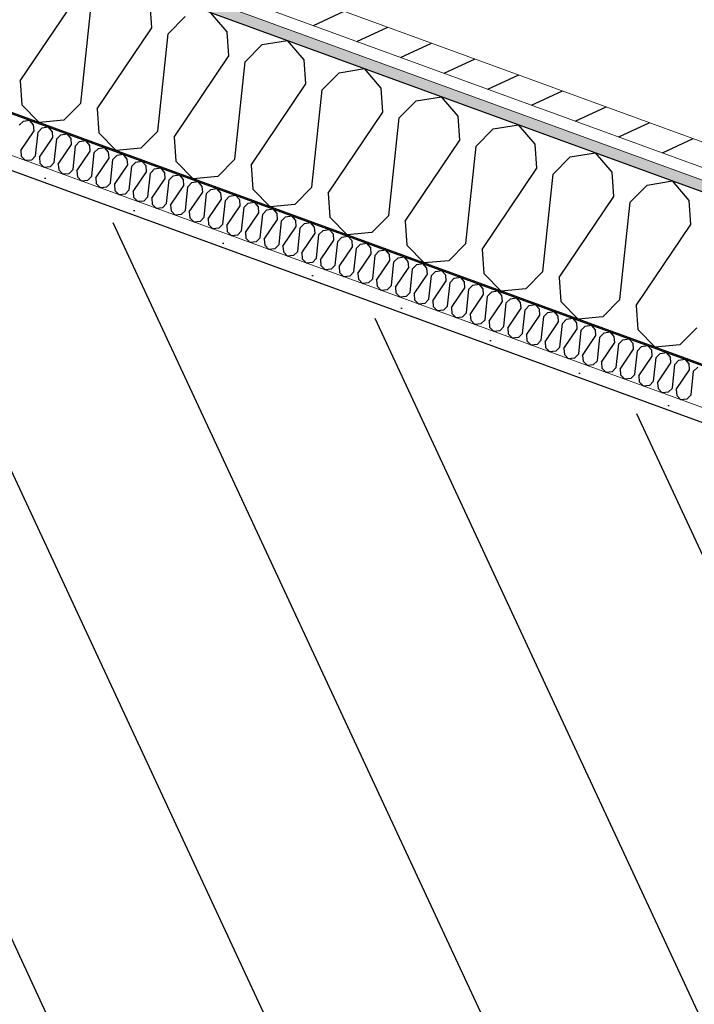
# Model space of a CAD drawing. Header units: millimetres. Extents: x 112481703 to 112588235, y 1264638581 to 1264713486.
# Tile 455 of 487: x 112583429 to 112584045, y 1264691367 to 1264692266. Entities that reach past the tile are written whole.
import ezdxf
from ezdxf.enums import TextEntityAlignment as Align

# ---------------------------------------------------------------- set-up
doc = ezdxf.new("R2010")
doc.units = ezdxf.units.MM
doc.header["$LTSCALE"] = 0.5
doc.header["$MEASUREMENT"] = 0
doc.linetypes.add('PLINE', pattern=[0])
doc.layers.add('235- Utvendig kledning og overflate', color=7, linetype='Continuous', lineweight=0)
doc.layers.add('236- Innvendig kledning og overflate', color=7, linetype='Continuous', lineweight=0)
for name, color, linetype in [('862- M___Nettoareal', 7, 'Continuous'), ('862- M___Nettoareal (1-100)', 7, 'Continuous'), ('862- M___Nettoareal(Polylinje)', 7, 'Continuous'), ('LA_farge_dekke_asfalt2', 7, 'Continuous'), ('Yttervegger.A225', 7, 'Continuous'), ('Yttervegger.A225 (Skravur)', 7, 'Continuous')]:
    doc.layers.add(name, color=color, linetype=linetype)
doc.styles.add('GENERATED_STYLE_1', font='arial.ttf')
pattern_1 = [(249.956, (112557650, 1264717795), (-81.357, 29.68231), [0, -50]), (249.956, (112557682.11, 1264717756.67), (-81.357, 29.68231), [0, -50])]

# ---------------------------------------------------------------- blocks, each defined once
blk = doc.blocks.new('Teknisk rom_20_17', base_point=(112585163.88, 1264690336.62))
at = {"layer": '862- M___Nettoareal(Polylinje)', "linetype": 'PLINE', "flags": 128}
blk.add_lwpolyline([(112587298.86, 1264690713.79), (112583189.99, 1264692212.87), (112582397.97, 1264690041.99), (112586506.83, 1264688542.91)], close=True, dxfattribs=at)
blk = doc.blocks.new('*X278', base_point=(112557650, 1264717795))
at = {"layer": 'Yttervegger.A225 (Skravur)', "linetype": 'PLINE'}
for p, q in [((112583428.75, 1264692169.77), (112583432.51, 1264692173.59)), ((112583432.51, 1264692173.59), (112583438.13, 1264692174.5)), ((112583441.85, 1264692170.18), (112583438.13, 1264692174.5)), ((112583442.27, 1264692164.84), (112583441.85, 1264692170.18)), ((112583445.86, 1264692163.53), (112583449.62, 1264692167.35)), ((112583449.62, 1264692167.35), (112583455.24, 1264692168.25)), ((112583458.96, 1264692163.94), (112583455.24, 1264692168.25)), ((112583430.07, 1264692146.81), (112583442.27, 1264692164.84)), ((112583443.58, 1264692141.88), (112583445.86, 1264692163.53)), ((112583447.18, 1264692140.57), (112583459.37, 1264692158.6)), ((112583459.37, 1264692158.6), (112583458.96, 1264692163.94)), ((112583462.97, 1264692157.29), (112583466.73, 1264692161.11)), ((112583466.73, 1264692161.11), (112583472.35, 1264692162.01)), ((112583476.07, 1264692157.7), (112583472.35, 1264692162.01)), ((112583460.69, 1264692135.64), (112583462.97, 1264692157.29)), ((112583464.29, 1264692134.33), (112583476.48, 1264692152.36)), ((112583476.48, 1264692152.36), (112583476.07, 1264692157.7)), ((112583477.8, 1264692129.4), (112583480.08, 1264692151.05)), ((112583480.08, 1264692151.05), (112583483.83, 1264692154.87)), ((112583483.83, 1264692154.87), (112583489.46, 1264692155.77)), ((112583493.18, 1264692151.46), (112583489.46, 1264692155.77)), ((112583493.59, 1264692146.12), (112583493.18, 1264692151.46)), ((112583500.94, 1264692148.63), (112583506.56, 1264692149.53)), ((112583510.29, 1264692145.22), (112583506.56, 1264692149.53)), ((112583430.07, 1264692146.81), (112583430.48, 1264692141.47)), ((112583430.48, 1264692141.47), (112583434.35, 1264692137.56)), ((112583443.58, 1264692141.88), (112583439.83, 1264692138.06)), ((112583447.18, 1264692140.57), (112583447.59, 1264692135.23)), ((112583481.39, 1264692128.09), (112583493.59, 1264692146.12)), ((112583494.91, 1264692123.16), (112583497.19, 1264692144.81)), ((112583497.19, 1264692144.81), (112583500.94, 1264692148.63)), ((112583510.7, 1264692139.88), (112583510.29, 1264692145.22)), ((112583514.29, 1264692138.56), (112583518.05, 1264692142.38)), ((112583518.05, 1264692142.38), (112583523.67, 1264692143.29)), ((112583527.39, 1264692138.98), (112583523.67, 1264692143.29)), ((112583439.83, 1264692138.06), (112583434.35, 1264692137.56)), ((112583447.59, 1264692135.23), (112583451.46, 1264692131.31)), ((112583456.93, 1264692131.82), (112583451.46, 1264692131.31)), ((112583460.69, 1264692135.64), (112583456.93, 1264692131.82)), ((112583464.29, 1264692134.33), (112583464.7, 1264692128.99)), ((112583498.5, 1264692121.85), (112583510.7, 1264692139.88)), ((112583512.01, 1264692116.92), (112583514.29, 1264692138.56)), ((112583515.61, 1264692115.6), (112583527.81, 1264692133.63)), ((112583527.81, 1264692133.63), (112583527.39, 1264692138.98)), ((112583529.12, 1264692110.67), (112583531.4, 1264692132.32)), ((112583531.4, 1264692132.32), (112583535.16, 1264692136.14)), ((112583535.16, 1264692136.14), (112583540.78, 1264692137.05)), ((112583544.5, 1264692132.73), (112583540.78, 1264692137.05)), ((112583544.91, 1264692127.39), (112583544.5, 1264692132.73)), ((112583464.7, 1264692128.99), (112583468.56, 1264692125.07)), ((112583474.04, 1264692125.58), (112583468.56, 1264692125.07)), ((112583477.8, 1264692129.4), (112583474.04, 1264692125.58)), ((112583481.39, 1264692128.09), (112583481.81, 1264692122.75)), ((112583481.81, 1264692122.75), (112583485.67, 1264692118.83)), ((112583494.91, 1264692123.16), (112583491.15, 1264692119.34)), ((112583532.72, 1264692109.36), (112583544.91, 1264692127.39)), ((112583546.23, 1264692104.43), (112583548.51, 1264692126.08)), ((112583548.51, 1264692126.08), (112583552.27, 1264692129.9)), ((112583552.27, 1264692129.9), (112583557.89, 1264692130.8)), ((112583561.61, 1264692126.49), (112583557.89, 1264692130.8)), ((112583562.02, 1264692121.15), (112583561.61, 1264692126.49)), ((112583565.62, 1264692119.84), (112583569.37, 1264692123.66)), ((112583569.37, 1264692123.66), (112583575, 1264692124.56)), ((112583578.72, 1264692120.25), (112583575, 1264692124.56)), ((112583491.15, 1264692119.34), (112583485.67, 1264692118.83)), ((112583498.5, 1264692121.85), (112583498.91, 1264692116.5)), ((112583498.91, 1264692116.5), (112583502.78, 1264692112.59)), ((112583512.01, 1264692116.92), (112583508.26, 1264692113.1)), ((112583515.61, 1264692115.6), (112583516.02, 1264692110.26)), ((112583549.82, 1264692103.12), (112583562.02, 1264692121.15)), ((112583563.34, 1264692098.19), (112583565.62, 1264692119.84)), ((112583566.93, 1264692096.88), (112583579.13, 1264692114.91)), ((112583579.13, 1264692114.91), (112583578.72, 1264692120.25)), ((112583580.45, 1264692091.95), (112583582.72, 1264692113.6)), ((112583582.72, 1264692113.6), (112583586.48, 1264692117.42)), ((112583586.48, 1264692117.42), (112583592.1, 1264692118.32)), ((112583595.82, 1264692114.01), (112583592.1, 1264692118.32)), ((112583596.24, 1264692108.67), (112583595.82, 1264692114.01)), ((112583508.26, 1264692113.1), (112583502.78, 1264692112.59)), ((112583516.02, 1264692110.26), (112583519.89, 1264692106.35)), ((112583525.37, 1264692106.85), (112583519.89, 1264692106.35)), ((112583529.12, 1264692110.67), (112583525.37, 1264692106.85)), ((112583532.72, 1264692109.36), (112583533.13, 1264692104.02)), ((112583546.23, 1264692104.43), (112583542.47, 1264692100.61)), ((112583584.04, 1264692090.64), (112583596.24, 1264692108.67)), ((112583597.55, 1264692085.71), (112583599.83, 1264692107.36)), ((112583599.83, 1264692107.36), (112583603.59, 1264692111.18)), ((112583603.59, 1264692111.18), (112583609.21, 1264692112.08)), ((112583612.93, 1264692107.77), (112583609.21, 1264692112.08)), ((112583613.35, 1264692102.43), (112583612.93, 1264692107.77)), ((112583616.94, 1264692101.11), (112583620.7, 1264692104.93)), ((112583620.7, 1264692104.93), (112583626.32, 1264692105.84)), ((112583630.04, 1264692101.53), (112583626.32, 1264692105.84)), ((112583533.13, 1264692104.02), (112583537, 1264692100.11)), ((112583542.47, 1264692100.61), (112583537, 1264692100.11)), ((112583549.82, 1264692103.12), (112583550.24, 1264692097.78)), ((112583550.24, 1264692097.78), (112583554.1, 1264692093.86)), ((112583563.34, 1264692098.19), (112583559.58, 1264692094.37)), ((112583566.93, 1264692096.88), (112583567.35, 1264692091.54)), ((112583601.15, 1264692084.4), (112583613.35, 1264692102.43)), ((112583614.66, 1264692079.47), (112583616.94, 1264692101.11)), ((112583618.26, 1264692078.15), (112583630.45, 1264692096.18)), ((112583630.45, 1264692096.18), (112583630.04, 1264692101.53)), ((112583634.05, 1264692094.87), (112583637.8, 1264692098.69)), ((112583637.8, 1264692098.69), (112583643.43, 1264692099.6)), ((112583647.15, 1264692095.28), (112583643.43, 1264692099.6)), ((112583559.58, 1264692094.37), (112583554.1, 1264692093.86)), ((112583567.35, 1264692091.54), (112583571.21, 1264692087.62)), ((112583576.69, 1264692088.13), (112583571.21, 1264692087.62)), ((112583580.45, 1264692091.95), (112583576.69, 1264692088.13)), ((112583584.04, 1264692090.64), (112583584.45, 1264692085.3)), ((112583631.77, 1264692073.22), (112583634.05, 1264692094.87)), ((112583635.36, 1264692071.91), (112583647.56, 1264692089.94)), ((112583647.56, 1264692089.94), (112583647.15, 1264692095.28)), ((112583648.88, 1264692066.98), (112583651.16, 1264692088.63)), ((112583651.16, 1264692088.63), (112583654.91, 1264692092.45)), ((112583654.91, 1264692092.45), (112583660.54, 1264692093.35)), ((112583664.26, 1264692089.04), (112583660.54, 1264692093.35)), ((112583664.67, 1264692083.7), (112583664.26, 1264692089.04)), ((112583672.02, 1264692086.21), (112583677.64, 1264692087.11)), ((112583681.36, 1264692082.8), (112583677.64, 1264692087.11)), ((112583584.45, 1264692085.3), (112583588.32, 1264692081.38)), ((112583593.8, 1264692081.89), (112583588.32, 1264692081.38)), ((112583597.55, 1264692085.71), (112583593.8, 1264692081.89)), ((112583601.15, 1264692084.4), (112583601.56, 1264692079.05)), ((112583601.56, 1264692079.05), (112583605.43, 1264692075.14)), ((112583614.66, 1264692079.47), (112583610.91, 1264692075.65)), ((112583618.26, 1264692078.15), (112583618.67, 1264692072.81)), ((112583652.47, 1264692065.67), (112583664.67, 1264692083.7)), ((112583665.99, 1264692060.74), (112583668.26, 1264692082.39)), ((112583668.26, 1264692082.39), (112583672.02, 1264692086.21)), ((112583669.58, 1264692059.43), (112583681.78, 1264692077.46)), ((112583681.78, 1264692077.46), (112583681.36, 1264692082.8)), ((112583685.37, 1264692076.15), (112583689.13, 1264692079.97)), ((112583689.13, 1264692079.97), (112583694.75, 1264692080.87)), ((112583698.47, 1264692076.56), (112583694.75, 1264692080.87)), ((112583610.91, 1264692075.65), (112583605.43, 1264692075.14)), ((112583618.67, 1264692072.81), (112583622.54, 1264692068.9)), ((112583628.01, 1264692069.4), (112583622.54, 1264692068.9)), ((112583631.77, 1264692073.22), (112583628.01, 1264692069.4)), ((112583635.36, 1264692071.91), (112583635.78, 1264692066.57)), ((112583683.09, 1264692054.5), (112583685.37, 1264692076.15)), ((112583686.69, 1264692053.19), (112583698.89, 1264692071.22)), ((112583698.89, 1264692071.22), (112583698.47, 1264692076.56)), ((112583700.2, 1264692048.26), (112583702.48, 1264692069.91)), ((112583702.48, 1264692069.91), (112583706.24, 1264692073.73)), ((112583706.24, 1264692073.73), (112583711.86, 1264692074.63)), ((112583715.58, 1264692070.32), (112583711.86, 1264692074.63)), ((112583715.99, 1264692064.98), (112583715.58, 1264692070.32)), ((112583723.34, 1264692067.48), (112583728.97, 1264692068.39)), ((112583732.69, 1264692064.08), (112583728.97, 1264692068.39)), ((112583635.78, 1264692066.57), (112583639.64, 1264692062.66)), ((112583645.12, 1264692063.16), (112583639.64, 1264692062.66)), ((112583648.88, 1264692066.98), (112583645.12, 1264692063.16)), ((112583652.47, 1264692065.67), (112583652.89, 1264692060.33)), ((112583652.89, 1264692060.33), (112583656.75, 1264692056.41)), ((112583665.99, 1264692060.74), (112583662.23, 1264692056.92)), ((112583669.58, 1264692059.43), (112583669.99, 1264692054.09)), ((112583703.8, 1264692046.95), (112583715.99, 1264692064.98)), ((112583717.31, 1264692042.02), (112583719.59, 1264692063.66)), ((112583719.59, 1264692063.66), (112583723.34, 1264692067.48)), ((112583733.1, 1264692058.73), (112583732.69, 1264692064.08)), ((112583736.7, 1264692057.42), (112583740.45, 1264692061.24)), ((112583740.45, 1264692061.24), (112583746.08, 1264692062.15)), ((112583749.8, 1264692057.83), (112583746.08, 1264692062.15)), ((112583662.23, 1264692056.92), (112583656.75, 1264692056.41)), ((112583669.99, 1264692054.09), (112583673.86, 1264692050.17)), ((112583679.34, 1264692050.68), (112583673.86, 1264692050.17)), ((112583683.09, 1264692054.5), (112583679.34, 1264692050.68)), ((112583686.69, 1264692053.19), (112583687.1, 1264692047.85)), ((112583720.9, 1264692040.7), (112583733.1, 1264692058.73)), ((112583734.42, 1264692035.77), (112583736.7, 1264692057.42)), ((112583738.01, 1264692034.46), (112583750.21, 1264692052.49)), ((112583750.21, 1264692052.49), (112583749.8, 1264692057.83)), ((112583751.53, 1264692029.53), (112583753.8, 1264692051.18)), ((112583753.8, 1264692051.18), (112583757.56, 1264692055)), ((112583757.56, 1264692055), (112583763.18, 1264692055.9)), ((112583766.9, 1264692051.59), (112583763.18, 1264692055.9)), ((112583767.32, 1264692046.25), (112583766.9, 1264692051.59)), ((112583687.1, 1264692047.85), (112583690.97, 1264692043.93)), ((112583696.45, 1264692044.44), (112583690.97, 1264692043.93)), ((112583700.2, 1264692048.26), (112583696.45, 1264692044.44)), ((112583703.8, 1264692046.95), (112583704.21, 1264692041.6)), ((112583704.21, 1264692041.6), (112583708.07, 1264692037.69)), ((112583717.31, 1264692042.02), (112583713.55, 1264692038.2)), ((112583755.12, 1264692028.22), (112583767.32, 1264692046.25)), ((112583768.63, 1264692023.29), (112583770.91, 1264692044.94)), ((112583770.91, 1264692044.94), (112583774.67, 1264692048.76)), ((112583774.67, 1264692048.76), (112583780.29, 1264692049.66)), ((112583784.01, 1264692045.35), (112583780.29, 1264692049.66)), ((112583784.43, 1264692040.01), (112583784.01, 1264692045.35)), ((112583788.02, 1264692038.7), (112583791.78, 1264692042.52)), ((112583791.78, 1264692042.52), (112583797.4, 1264692043.42)), ((112583801.12, 1264692039.11), (112583797.4, 1264692043.42)), ((112583713.55, 1264692038.2), (112583708.07, 1264692037.69)), ((112583720.9, 1264692040.7), (112583721.32, 1264692035.36)), ((112583721.32, 1264692035.36), (112583725.18, 1264692031.45)), ((112583734.42, 1264692035.77), (112583730.66, 1264692031.95)), ((112583738.01, 1264692034.46), (112583738.43, 1264692029.12)), ((112583772.23, 1264692021.98), (112583784.43, 1264692040.01)), ((112583785.74, 1264692017.05), (112583788.02, 1264692038.7)), ((112583789.34, 1264692015.74), (112583801.53, 1264692033.77)), ((112583801.53, 1264692033.77), (112583801.12, 1264692039.11)), ((112583802.85, 1264692010.81), (112583805.13, 1264692032.46)), ((112583805.13, 1264692032.46), (112583808.88, 1264692036.28)), ((112583808.88, 1264692036.28), (112583814.51, 1264692037.18)), ((112583818.23, 1264692032.87), (112583814.51, 1264692037.18)), ((112583818.64, 1264692027.53), (112583818.23, 1264692032.87)), ((112583730.66, 1264692031.95), (112583725.18, 1264692031.45)), ((112583738.43, 1264692029.12), (112583742.29, 1264692025.21)), ((112583747.77, 1264692025.71), (112583742.29, 1264692025.21)), ((112583751.53, 1264692029.53), (112583747.77, 1264692025.71)), ((112583755.12, 1264692028.22), (112583755.53, 1264692022.88)), ((112583806.44, 1264692009.5), (112583818.64, 1264692027.53)), ((112583819.96, 1264692004.57), (112583822.24, 1264692026.21)), ((112583822.24, 1264692026.21), (112583825.99, 1264692030.03)), ((112583825.99, 1264692030.03), (112583831.61, 1264692030.94)), ((112583835.34, 1264692026.63), (112583831.61, 1264692030.94)), ((112583835.75, 1264692021.28), (112583835.34, 1264692026.63)), ((112583839.34, 1264692019.97), (112583843.1, 1264692023.79)), ((112583843.1, 1264692023.79), (112583848.72, 1264692024.7)), ((112583852.44, 1264692020.38), (112583848.72, 1264692024.7)), ((112583755.53, 1264692022.88), (112583759.4, 1264692018.96)), ((112583764.88, 1264692019.47), (112583759.4, 1264692018.96)), ((112583768.63, 1264692023.29), (112583764.88, 1264692019.47)), ((112583772.23, 1264692021.98), (112583772.64, 1264692016.64)), ((112583772.64, 1264692016.64), (112583776.51, 1264692012.72)), ((112583785.74, 1264692017.05), (112583781.99, 1264692013.23)), ((112583789.34, 1264692015.74), (112583789.75, 1264692010.4)), ((112583823.55, 1264692003.25), (112583835.75, 1264692021.28)), ((112583837.07, 1264691998.32), (112583839.34, 1264692019.97)), ((112583840.66, 1264691997.01), (112583852.86, 1264692015.04)), ((112583852.86, 1264692015.04), (112583852.44, 1264692020.38)), ((112583856.45, 1264692013.73), (112583860.21, 1264692017.55)), ((112583860.21, 1264692017.55), (112583865.83, 1264692018.45)), ((112583869.55, 1264692014.14), (112583865.83, 1264692018.45)), ((112583781.99, 1264692013.23), (112583776.51, 1264692012.72)), ((112583789.75, 1264692010.4), (112583793.61, 1264692006.48)), ((112583799.09, 1264692006.99), (112583793.61, 1264692006.48)), ((112583802.85, 1264692010.81), (112583799.09, 1264692006.99)), ((112583806.44, 1264692009.5), (112583806.86, 1264692004.15)), ((112583854.17, 1264691992.08), (112583856.45, 1264692013.73)), ((112583857.77, 1264691990.77), (112583869.96, 1264692008.8)), ((112583869.96, 1264692008.8), (112583869.55, 1264692014.14)), ((112583871.28, 1264691985.84), (112583873.56, 1264692007.49)), ((112583873.56, 1264692007.49), (112583877.32, 1264692011.31)), ((112583877.32, 1264692011.31), (112583882.94, 1264692012.21)), ((112583886.66, 1264692007.9), (112583882.94, 1264692012.21)), ((112583887.07, 1264692002.56), (112583886.66, 1264692007.9)), ((112583894.42, 1264692005.07), (112583900.05, 1264692005.97)), ((112583903.77, 1264692001.66), (112583900.05, 1264692005.97)), ((112583806.86, 1264692004.15), (112583810.72, 1264692000.24)), ((112583816.2, 1264692000.75), (112583810.72, 1264692000.24)), ((112583819.96, 1264692004.57), (112583816.2, 1264692000.75)), ((112583823.55, 1264692003.25), (112583823.96, 1264691997.91)), ((112583823.96, 1264691997.91), (112583827.83, 1264691994)), ((112583837.07, 1264691998.32), (112583833.31, 1264691994.5)), ((112583840.66, 1264691997.01), (112583841.07, 1264691991.67)), ((112583874.88, 1264691984.53), (112583887.07, 1264692002.56)), ((112583888.39, 1264691979.6), (112583890.67, 1264692001.25)), ((112583890.67, 1264692001.25), (112583894.42, 1264692005.07)), ((112583904.18, 1264691996.32), (112583903.77, 1264692001.66)), ((112583907.77, 1264691995.01), (112583911.53, 1264691998.83)), ((112583911.53, 1264691998.83), (112583917.15, 1264691999.73)), ((112583920.88, 1264691995.42), (112583917.15, 1264691999.73)), ((112583833.31, 1264691994.5), (112583827.83, 1264691994)), ((112583841.07, 1264691991.67), (112583844.94, 1264691987.76)), ((112583850.42, 1264691988.26), (112583844.94, 1264691987.76)), ((112583854.17, 1264691992.08), (112583850.42, 1264691988.26)), ((112583857.77, 1264691990.77), (112583858.18, 1264691985.43)), ((112583891.98, 1264691978.29), (112583904.18, 1264691996.32)), ((112583905.5, 1264691973.36), (112583907.77, 1264691995.01)), ((112583909.09, 1264691972.05), (112583921.29, 1264691990.08)), ((112583921.29, 1264691990.08), (112583920.88, 1264691995.42)), ((112583922.6, 1264691967.12), (112583924.88, 1264691988.76)), ((112583924.88, 1264691988.76), (112583928.64, 1264691992.58)), ((112583928.64, 1264691992.58), (112583934.26, 1264691993.49)), ((112583937.98, 1264691989.18), (112583934.26, 1264691993.49)), ((112583938.4, 1264691983.83), (112583937.98, 1264691989.18)), ((112583858.18, 1264691985.43), (112583862.05, 1264691981.51)), ((112583867.52, 1264691982.02), (112583862.05, 1264691981.51)), ((112583871.28, 1264691985.84), (112583867.52, 1264691982.02)), ((112583874.88, 1264691984.53), (112583875.29, 1264691979.19)), ((112583875.29, 1264691979.19), (112583879.15, 1264691975.27)), ((112583888.39, 1264691979.6), (112583884.63, 1264691975.78)), ((112583926.2, 1264691965.8), (112583938.4, 1264691983.83)), ((112583939.71, 1264691960.87), (112583941.99, 1264691982.52)), ((112583941.99, 1264691982.52), (112583945.75, 1264691986.34)), ((112583945.75, 1264691986.34), (112583951.37, 1264691987.25)), ((112583955.09, 1264691982.93), (112583951.37, 1264691987.25)), ((112583955.5, 1264691977.59), (112583955.09, 1264691982.93)), ((112583959.1, 1264691976.28), (112583962.85, 1264691980.1)), ((112583962.85, 1264691980.1), (112583968.48, 1264691981)), ((112583972.2, 1264691976.69), (112583968.48, 1264691981)), ((112583884.63, 1264691975.78), (112583879.15, 1264691975.27)), ((112583891.98, 1264691978.29), (112583892.4, 1264691972.95)), ((112583892.4, 1264691972.95), (112583896.26, 1264691969.03)), ((112583901.74, 1264691969.54), (112583896.26, 1264691969.03)), ((112583905.5, 1264691973.36), (112583901.74, 1264691969.54)), ((112583909.09, 1264691972.05), (112583909.5, 1264691966.7)), ((112583943.31, 1264691959.56), (112583955.5, 1264691977.59)), ((112583956.82, 1264691954.63), (112583959.1, 1264691976.28)), ((112583960.41, 1264691953.32), (112583972.61, 1264691971.35)), ((112583972.61, 1264691971.35), (112583972.2, 1264691976.69)), ((112583973.93, 1264691948.39), (112583976.21, 1264691970.04)), ((112583976.21, 1264691970.04), (112583979.96, 1264691973.86)), ((112583979.96, 1264691973.86), (112583985.59, 1264691974.76)), ((112583989.31, 1264691970.45), (112583985.59, 1264691974.76)), ((112583989.72, 1264691965.11), (112583989.31, 1264691970.45)), ((112583909.5, 1264691966.7), (112583913.37, 1264691962.79)), ((112583918.85, 1264691963.3), (112583913.37, 1264691962.79)), ((112583922.6, 1264691967.12), (112583918.85, 1264691963.3)), ((112583926.2, 1264691965.8), (112583926.61, 1264691960.46)), ((112583926.61, 1264691960.46), (112583930.48, 1264691956.55)), ((112583939.71, 1264691960.87), (112583935.96, 1264691957.05)), ((112583977.52, 1264691947.08), (112583989.72, 1264691965.11)), ((112583991.04, 1264691942.15), (112583993.31, 1264691963.8)), ((112583993.31, 1264691963.8), (112583997.07, 1264691967.62)), ((112583997.07, 1264691967.62), (112584002.69, 1264691968.52)), ((112584006.41, 1264691964.21), (112584002.69, 1264691968.52)), ((112584006.83, 1264691958.87), (112584006.41, 1264691964.21)), ((112584010.42, 1264691957.56), (112584014.18, 1264691961.38)), ((112584014.18, 1264691961.38), (112584019.8, 1264691962.28)), ((112584023.52, 1264691957.97), (112584019.8, 1264691962.28)), ((112583935.96, 1264691957.05), (112583930.48, 1264691956.55)), ((112583943.31, 1264691959.56), (112583943.72, 1264691954.22)), ((112583943.72, 1264691954.22), (112583947.59, 1264691950.31)), ((112583956.82, 1264691954.63), (112583953.06, 1264691950.81)), ((112583960.41, 1264691953.32), (112583960.83, 1264691947.98)), ((112583994.63, 1264691940.84), (112584006.83, 1264691958.87)), ((112584008.14, 1264691935.91), (112584010.42, 1264691957.56)), ((112584011.74, 1264691934.6), (112584023.94, 1264691952.63)), ((112584023.94, 1264691952.63), (112584023.52, 1264691957.97)), ((112584027.53, 1264691951.31), (112584031.29, 1264691955.13)), ((112584031.29, 1264691955.13), (112584036.91, 1264691956.04)), ((112584040.63, 1264691951.73), (112584036.91, 1264691956.04)), ((112584041.04, 1264691946.38), (112584040.63, 1264691951.73)), ((112583953.06, 1264691950.81), (112583947.59, 1264691950.31)), ((112583960.83, 1264691947.98), (112583964.69, 1264691944.06)), ((112583970.17, 1264691944.57), (112583964.69, 1264691944.06)), ((112583973.93, 1264691948.39), (112583970.17, 1264691944.57)), ((112583977.52, 1264691947.08), (112583977.94, 1264691941.74)), ((112584025.25, 1264691929.67), (112584027.53, 1264691951.31)), ((112584028.85, 1264691928.35), (112584041.04, 1264691946.38)), ((112584042.36, 1264691923.42), (112584044.64, 1264691945.07)), ((112584044.64, 1264691945.07), (112584048.39, 1264691948.89)), ((112583977.94, 1264691941.74), (112583981.8, 1264691937.82)), ((112583987.28, 1264691938.33), (112583981.8, 1264691937.82)), ((112583991.04, 1264691942.15), (112583987.28, 1264691938.33)), ((112583994.63, 1264691940.84), (112583995.04, 1264691935.5)), ((112583995.04, 1264691935.5), (112583998.91, 1264691931.58)), ((112584008.14, 1264691935.91), (112584004.39, 1264691932.09)), ((112584011.74, 1264691934.6), (112584012.15, 1264691929.25)), ((112584004.39, 1264691932.09), (112583998.91, 1264691931.58)), ((112584012.15, 1264691929.25), (112584016.02, 1264691925.34)), ((112584021.5, 1264691925.85), (112584016.02, 1264691925.34)), ((112584025.25, 1264691929.67), (112584021.5, 1264691925.85)), ((112584028.85, 1264691928.35), (112584029.26, 1264691923.01)), ((112584029.26, 1264691923.01), (112584033.13, 1264691919.1)), ((112584038.6, 1264691919.6), (112584033.13, 1264691919.1)), ((112584042.36, 1264691923.42), (112584038.6, 1264691919.6))]:
    blk.add_line(p, q, dxfattribs=at)
blk = doc.blocks.new('*X280', base_point=(112557650, 1264717795))
at = {"layer": 'Yttervegger.A225 (Skravur)', "linetype": 'PLINE'}
for p, q in [((112583429.44, 1264692210.37), (112583479.58, 1264692284.49)), ((112583485, 1264692190.1), (112583494.36, 1264692279.1)), ((112583549.92, 1264692258.83), (112583548.22, 1264692280.79)), ((112583564.69, 1264692253.44), (112583580.14, 1264692269.15)), ((112583618.55, 1264692255.13), (112583603.25, 1264692272.86)), ((112583499.77, 1264692184.71), (112583549.92, 1264692258.83)), ((112583555.33, 1264692164.44), (112583564.69, 1264692253.44)), ((112583620.25, 1264692233.17), (112583618.55, 1264692255.13)), ((112583635.03, 1264692227.78), (112583650.47, 1264692243.49)), ((112583650.47, 1264692243.49), (112583673.59, 1264692247.2)), ((112583688.88, 1264692229.47), (112583673.59, 1264692247.2)), ((112583570.1, 1264692159.05), (112583620.25, 1264692233.17)), ((112583625.66, 1264692138.78), (112583635.03, 1264692227.78)), ((112583690.58, 1264692207.51), (112583688.88, 1264692229.47)), ((112583720.8, 1264692217.83), (112583743.92, 1264692221.54)), ((112583759.22, 1264692203.81), (112583743.92, 1264692221.54)), ((112583705.36, 1264692202.12), (112583720.8, 1264692217.83)), ((112583429.44, 1264692210.37), (112583431.14, 1264692188.41)), ((112583640.44, 1264692133.39), (112583690.58, 1264692207.51)), ((112583760.91, 1264692181.85), (112583759.22, 1264692203.81)), ((112583695.99, 1264692113.12), (112583705.36, 1264692202.12)), ((112583791.13, 1264692192.17), (112583814.25, 1264692195.88)), ((112583829.55, 1264692178.15), (112583814.25, 1264692195.88)), ((112583431.14, 1264692188.41), (112583447.03, 1264692172.31)), ((112583485, 1264692190.1), (112583469.55, 1264692174.4)), ((112583775.69, 1264692176.46), (112583791.13, 1264692192.17)), ((112583499.77, 1264692184.71), (112583501.47, 1264692162.75)), ((112583710.77, 1264692107.73), (112583760.91, 1264692181.85)), ((112583766.33, 1264692087.46), (112583775.69, 1264692176.46)), ((112583831.25, 1264692156.19), (112583829.55, 1264692178.15)), ((112583469.55, 1264692174.4), (112583447.03, 1264692172.31)), ((112583861.47, 1264692166.51), (112583884.58, 1264692170.22)), ((112583899.88, 1264692152.49), (112583884.58, 1264692170.22)), ((112583501.47, 1264692162.75), (112583517.36, 1264692146.65)), ((112583555.33, 1264692164.44), (112583539.89, 1264692148.74)), ((112583570.1, 1264692159.05), (112583571.8, 1264692137.09)), ((112583846.02, 1264692150.8), (112583861.47, 1264692166.51)), ((112583781.1, 1264692082.07), (112583831.25, 1264692156.19)), ((112583836.66, 1264692061.8), (112583846.02, 1264692150.8)), ((112583901.58, 1264692130.53), (112583899.88, 1264692152.49)), ((112583539.89, 1264692148.74), (112583517.36, 1264692146.65)), ((112583916.36, 1264692125.14), (112583931.8, 1264692140.85)), ((112583931.8, 1264692140.85), (112583954.92, 1264692144.56)), ((112583970.21, 1264692126.83), (112583954.92, 1264692144.56)), ((112583571.8, 1264692137.09), (112583587.69, 1264692120.99)), ((112583625.66, 1264692138.78), (112583610.22, 1264692123.08)), ((112583640.44, 1264692133.39), (112583642.14, 1264692111.43)), ((112583610.22, 1264692123.08), (112583587.69, 1264692120.99)), ((112583851.43, 1264692056.41), (112583901.58, 1264692130.53)), ((112583906.99, 1264692036.14), (112583916.36, 1264692125.14)), ((112583971.91, 1264692104.87), (112583970.21, 1264692126.83)), ((112583986.69, 1264692099.48), (112584002.13, 1264692115.19)), ((112584002.13, 1264692115.19), (112584025.25, 1264692118.9)), ((112584040.55, 1264692101.17), (112584025.25, 1264692118.9)), ((112583642.14, 1264692111.43), (112583658.03, 1264692095.33)), ((112583695.99, 1264692113.12), (112583680.55, 1264692097.42)), ((112583710.77, 1264692107.73), (112583712.47, 1264692085.77)), ((112583921.77, 1264692030.75), (112583971.91, 1264692104.87)), ((112583680.55, 1264692097.42), (112583658.03, 1264692095.33)), ((112583977.32, 1264692010.48), (112583986.69, 1264692099.48)), ((112584042.25, 1264692079.21), (112584040.55, 1264692101.17)), ((112583766.33, 1264692087.46), (112583750.88, 1264692071.76)), ((112583712.47, 1264692085.77), (112583728.36, 1264692069.67)), ((112583781.1, 1264692082.07), (112583782.8, 1264692060.11)), ((112583992.1, 1264692005.09), (112584042.25, 1264692079.21)), ((112583750.88, 1264692071.76), (112583728.36, 1264692069.67)), ((112583782.8, 1264692060.11), (112583798.69, 1264692044.01)), ((112583836.66, 1264692061.8), (112583821.22, 1264692046.1)), ((112583851.43, 1264692056.41), (112583853.13, 1264692034.45)), ((112583821.22, 1264692046.1), (112583798.69, 1264692044.01)), ((112583853.13, 1264692034.45), (112583869.02, 1264692018.35)), ((112583906.99, 1264692036.14), (112583891.55, 1264692020.44)), ((112583921.77, 1264692030.75), (112583923.47, 1264692008.79)), ((112583891.55, 1264692020.44), (112583869.02, 1264692018.35)), ((112583923.47, 1264692008.79), (112583939.36, 1264691992.69)), ((112583977.32, 1264692010.48), (112583961.88, 1264691994.78)), ((112583992.1, 1264692005.09), (112583993.8, 1264691983.13)), ((112583961.88, 1264691994.78), (112583939.36, 1264691992.69)), ((112583993.8, 1264691983.13), (112584009.69, 1264691967.03)), ((112584047.66, 1264691984.82), (112584032.21, 1264691969.12)), ((112584032.21, 1264691969.12), (112584009.69, 1264691967.03))]:
    blk.add_line(p, q, dxfattribs=at)
blk = doc.blocks.new('Label_59', base_point=(112584245.38, 1264690493.04))
at = {"layer": '862- M___Nettoareal (1-100)', "char_height": 200, "attachment_point": 1, "rotation": 249.95599, "style": 'GENERATED_STYLE_1'}
for s, insert in [('\\A1;{\\pql;\\pt0,241000;\\fArial|b0|i0|c0|p0;\\W1.000000;10,1\\fArial|b0|i0|c0|p0;\\W1.000000;\\A1{\\H.66x;\\S^  ;}\\fArial|b0|i0|c0|p0;\\W1.000000; m\\fArial|b0|i0|c0|p0;\\W1.000000;\\A1{\\H.66x;\\S2^  ;}\\fArial|b0|i0|c0|p0;\\W1.000000;\\fArial|b0|i0|c0|p0;\\W1.000000;\\fArial|b0|i0|c0|p0;\\W1.000000;\\fArial|b0|i0|c0|p0;\\W1.000000;\\fArial|b0|i0|c0|p0;\\W1.000000;\\fArial|b0|i0|c0|p0;\\W1.000000;\\fArial|b0|i0|c0|p0;\\W1.000000;\\A1{\\H.66x;\\S^  ;}\\fArial|b0|i0|c0|p0;\\W1.000000;\\fArial|b0|i0|c0|p0;\\W1.000000;\\A1{\\H.66x;\\S^  ;}\\fArial|b0|i0|c0|p0;\\W1.000000;\\fArial|b0|i0|c0|p0;\\W1.000000;\\fArial|b0|i0|c0|p0;\\W1.000000;\\fArial|b0|i0|c0|p0;\\W1.000000;\\fArial|b0|i0|c0|p0;\\W1.000000;\\fArial|b0|i0|c0|p0;\\W1.000000;\\fArial|b0|i0|c0|p0;\\W1.000000;\\A1{\\H.66x;\\S^  ;}\\fArial|b0|i0|c0|p0;\\W1.000000;\\fArial|b0|i0|c0|p0;\\W1.000000;\\A1{\\H.66x;\\S^  ;}\\fArial|b0|i0|c0|p0;\\W1.000000;\\fArial|b0|i0|c0|p0;\\W1.000000;\\fArial|b0|i0|c0|p0;\\W1.000000;\\fArial|b0|i0|c0|p0;\\W1.000000;\\fArial|b0|i0|c0|p0;\\W1.000000;\\fArial|b0|i0|c0|p0;\\W1.000000;\\fArial|b0|i0|c0|p0;\\W1.000000;\\A1{\\H.66x;\\S^  ;}\\fArial|b0|i0|c0|p0;\\W1.000000;\\fArial|b0|i0|c0|p0;\\W1.000000;\\A1{\\H.66x;\\S^  ;}\\fArial|b0|i0|c0|p0;\\W1.000000;\\fArial|b0|i0|c0|p0;\\W1.000000;\\fArial|b0|i0|c0|p0;\\W1.000000;\\fArial|b0|i0|c0|p0;\\W1.000000;\\fArial|b0|i0|c0|p0;\\W1.000000;\\fArial|b0|i0|c0|p0;\\W1.000000;\\fArial|b0|i0|c0|p0;\\W1.000000;\\A1{\\H.66x;\\S^  ;}\\fArial|b0|i0|c0|p0;\\W1.000000;\\fArial|b0|i0|c0|p0;\\W1.000000;\\A1{\\H.66x;\\S^  ;}\\fArial|b0|i0|c0|p0;\\W1.000000;\\fArial|b0|i0|c0|p0;\\W1.000000;\\fArial|b0|i0|c0|p0;\\W1.000000;\\fArial|b0|i0|c0|p0;\\W1.000000;\\fArial|b0|i0|c0|p0;\\W1.000000;\\fArial|b0|i0|c0|p0;\\W1.000000;\\fArial|b0|i0|c0|p0;\\W1.000000;\\fArial|b0|i0|c0|p0;\\W1.000000;}', (112584299.44, 1264691241.42)), ('\\A1;{\\pql;\\pt0,241000;\\fArial|b0|i0|c0|p0;\\W1.000000;Teknisk rom\\fArial|b0|i0|c0|p0;\\W1.000000;\\A1{\\H.66x;\\S^  ;}\\fArial|b0|i0|c0|p0;\\W1.000000;\\fArial|b0|i0|c0|p0;\\W1.000000;\\A1{\\H.66x;\\S^  ;}\\fArial|b0|i0|c0|p0;\\W1.000000;\\fArial|b0|i0|c0|p0;\\W1.000000;\\fArial|b0|i0|c0|p0;\\W1.000000;\\fArial|b0|i0|c0|p0;\\W1.000000;\\fArial|b0|i0|c0|p0;\\W1.000000;\\fArial|b0|i0|c0|p0;\\W1.000000;\\fArial|b0|i0|c0|p0;\\W1.000000;\\A1{\\H.66x;\\S^  ;}\\fArial|b0|i0|c0|p0;\\W1.000000;\\fArial|b0|i0|c0|p0;\\W1.000000;\\A1{\\H.66x;\\S^  ;}\\fArial|b0|i0|c0|p0;\\W1.000000;\\fArial|b0|i0|c0|p0;\\W1.000000;\\fArial|b0|i0|c0|p0;\\W1.000000;\\fArial|b0|i0|c0|p0;\\W1.000000;\\fArial|b0|i0|c0|p0;\\W1.000000;\\fArial|b0|i0|c0|p0;\\W1.000000;\\fArial|b0|i0|c0|p0;\\W1.000000;\\A1{\\H.66x;\\S^  ;}\\fArial|b0|i0|c0|p0;\\W1.000000;\\fArial|b0|i0|c0|p0;\\W1.000000;\\A1{\\H.66x;\\S^  ;}\\fArial|b0|i0|c0|p0;\\W1.000000;\\fArial|b0|i0|c0|p0;\\W1.000000;\\fArial|b0|i0|c0|p0;\\W1.000000;\\fArial|b0|i0|c0|p0;\\W1.000000;\\fArial|b0|i0|c0|p0;\\W1.000000;\\fArial|b0|i0|c0|p0;\\W1.000000;\\fArial|b0|i0|c0|p0;\\W1.000000;\\A1{\\H.66x;\\S^  ;}\\fArial|b0|i0|c0|p0;\\W1.000000;\\fArial|b0|i0|c0|p0;\\W1.000000;\\A1{\\H.66x;\\S^  ;}\\fArial|b0|i0|c0|p0;\\W1.000000;\\fArial|b0|i0|c0|p0;\\W1.000000;\\fArial|b0|i0|c0|p0;\\W1.000000;\\fArial|b0|i0|c0|p0;\\W1.000000;\\fArial|b0|i0|c0|p0;\\W1.000000;\\fArial|b0|i0|c0|p0;\\W1.000000;\\fArial|b0|i0|c0|p0;\\W1.000000;\\A1{\\H.66x;\\S^  ;}\\fArial|b0|i0|c0|p0;\\W1.000000;\\fArial|b0|i0|c0|p0;\\W1.000000;\\A1{\\H.66x;\\S^  ;}\\fArial|b0|i0|c0|p0;\\W1.000000;\\fArial|b0|i0|c0|p0;\\W1.000000;\\fArial|b0|i0|c0|p0;\\W1.000000;\\fArial|b0|i0|c0|p0;\\W1.000000;\\fArial|b0|i0|c0|p0;\\W1.000000;\\fArial|b0|i0|c0|p0;\\W1.000000;\\fArial|b0|i0|c0|p0;\\W1.000000;\\fArial|b0|i0|c0|p0;\\W1.000000;}', (112584597.38, 1264691132.72)), ('\\A1;{\\pql;\\pt0,241000;\\fArial|b0|i0|c0|p0;\\W1.000000;20\\fArial|b0|i0|c0|p0;\\W1.000000;\\A1{\\H.66x;\\S^  ;}\\fArial|b0|i0|c0|p0;\\W1.000000;\\fArial|b0|i0|c0|p0;\\W1.000000;\\A1{\\H.66x;\\S^  ;}\\fArial|b0|i0|c0|p0;\\W1.000000;\\fArial|b0|i0|c0|p0;\\W1.000000;\\fArial|b0|i0|c0|p0;\\W1.000000;\\fArial|b0|i0|c0|p0;\\W1.000000;\\fArial|b0|i0|c0|p0;\\W1.000000;\\fArial|b0|i0|c0|p0;\\W1.000000;\\fArial|b0|i0|c0|p0;\\W1.000000;\\A1{\\H.66x;\\S^  ;}\\fArial|b0|i0|c0|p0;\\W1.000000;\\fArial|b0|i0|c0|p0;\\W1.000000;\\A1{\\H.66x;\\S^  ;}\\fArial|b0|i0|c0|p0;\\W1.000000;\\fArial|b0|i0|c0|p0;\\W1.000000;\\fArial|b0|i0|c0|p0;\\W1.000000;\\fArial|b0|i0|c0|p0;\\W1.000000;\\fArial|b0|i0|c0|p0;\\W1.000000;\\fArial|b0|i0|c0|p0;\\W1.000000;\\fArial|b0|i0|c0|p0;\\W1.000000;\\A1{\\H.66x;\\S^  ;}\\fArial|b0|i0|c0|p0;\\W1.000000;\\fArial|b0|i0|c0|p0;\\W1.000000;\\A1{\\H.66x;\\S^  ;}\\fArial|b0|i0|c0|p0;\\W1.000000;\\fArial|b0|i0|c0|p0;\\W1.000000;\\fArial|b0|i0|c0|p0;\\W1.000000;\\fArial|b0|i0|c0|p0;\\W1.000000;\\fArial|b0|i0|c0|p0;\\W1.000000;\\fArial|b0|i0|c0|p0;\\W1.000000;\\fArial|b0|i0|c0|p0;\\W1.000000;\\A1{\\H.66x;\\S^  ;}\\fArial|b0|i0|c0|p0;\\W1.000000;\\fArial|b0|i0|c0|p0;\\W1.000000;\\A1{\\H.66x;\\S^  ;}\\fArial|b0|i0|c0|p0;\\W1.000000;\\fArial|b0|i0|c0|p0;\\W1.000000;\\fArial|b0|i0|c0|p0;\\W1.000000;\\fArial|b0|i0|c0|p0;\\W1.000000;\\fArial|b0|i0|c0|p0;\\W1.000000;\\fArial|b0|i0|c0|p0;\\W1.000000;\\fArial|b0|i0|c0|p0;\\W1.000000;\\A1{\\H.66x;\\S^  ;}\\fArial|b0|i0|c0|p0;\\W1.000000;\\fArial|b0|i0|c0|p0;\\W1.000000;\\A1{\\H.66x;\\S^  ;}\\fArial|b0|i0|c0|p0;\\W1.000000;\\fArial|b0|i0|c0|p0;\\W1.000000;\\fArial|b0|i0|c0|p0;\\W1.000000;\\fArial|b0|i0|c0|p0;\\W1.000000;\\fArial|b0|i0|c0|p0;\\W1.000000;\\fArial|b0|i0|c0|p0;\\W1.000000;\\fArial|b0|i0|c0|p0;\\W1.000000;\\fArial|b0|i0|c0|p0;\\W1.000000;}', (112584899.49, 1264691043.79))]:
    blk.add_mtext(s, dxfattribs=dict(at, insert=insert))
at = {"layer": '862- M___Nettoareal (1-100)', "style": 'GENERATED_STYLE_1'}
for tag, p in [('DUMMY_108', (112584351.93, 1264691243.56)), ('DUMMY_107', (112584647.18, 1264691135.84)), ('DUMMY_106', (112584942.44, 1264691028.12))]:
    blk.add_attdef(tag, text='', height=200, rotation=249.95599, dxfattribs=at).set_placement(p, align=Align.TOP_LEFT)

msp = doc.modelspace()

# ---------------------------------------------------------------- hatches: boundary and pattern name
at = {"layer": 'LA_farge_dekke_asfalt2', "linetype": 'Continuous'}
h = msp.add_hatch(dxfattribs=at)
h.set_pattern_fill('Murverk', color=256, style=0, pattern_type=2)
h.set_pattern_definition([(294.956, (112557650, 1264717795), (163.1938, 75.94596), [])])
h.paths.add_polyline_path([(112562670.28, 1264672618.44), (112565507.41, 1264680394.81), (112573384.41, 1264677520.97), (112579262.36, 1264693631.99), (112587341.37, 1264690684.44), (112579714.93, 1264669780.94), (112576475.27, 1264670962.9), (112575386.63, 1264667979.01)])
at = {"layer": 'Yttervegger.A225 (Skravur)', "linetype": 'Continuous'}
h = msp.add_hatch(dxfattribs=at)
h.set_pattern_fill('Skrålinjer_1', color=256, style=0, pattern_type=2)
h.set_pattern_definition([(204.95599, (112557650, 1264717795), (-12.65766, 27.198964), [])])
h.paths.add_polyline_path([(112583059.32, 1264692493.66), (112587579.65, 1264690844.46), (112587587.19, 1264690865.13), (112583066.86, 1264692514.33)])
h = msp.add_hatch(dxfattribs=at)
h.set_pattern_fill('Prikker_tett', color=256, style=0, pattern_type=2)
h.set_pattern_definition(pattern_1)
h.paths.add_polyline_path([(112583075.28, 1264692476.13), (112583071.85, 1264692466.74), (112587552.73, 1264690831.93), (112587556.16, 1264690841.33)])
msp.add_hatch(color=256, dxfattribs=at).paths.add_polyline_path([(112583160.76, 1264692275.69), (112587361.68, 1264690743.03), (112587362.03, 1264690743.97), (112583161.1, 1264692276.63)])
h = msp.add_hatch(dxfattribs=at)
h.set_pattern_fill('Prikker_tett', color=256, style=0, pattern_type=2)
h.set_pattern_definition(pattern_1)
h.paths.add_polyline_path([(112583189.99, 1264692212.87), (112587298.86, 1264690713.79), (112587303.31, 1264690726), (112583194.45, 1264692225.08)])

# ---------------------------------------------------------------- linework, layer by layer
at = {"layer": '235- Utvendig kledning og overflate', "linetype": 'PLINE'}
for p, q in [((112587569.32, 1264690848.23), (112583069.65, 1264692489.89)), ((112587556.16, 1264690841.33), (112583075.28, 1264692476.13))]:
    msp.add_line(p, q, dxfattribs=at)
at = {"layer": '235- Utvendig kledning og overflate', "linetype": 'PLINE', "flags": 128}
msp.add_lwpolyline([(112587607.86, 1264690857.59), (112583066.86, 1264692514.33)], dxfattribs=at)
at = {"layer": '236- Innvendig kledning og overflate', "linetype": 'PLINE'}
msp.add_line((112583194.45, 1264692225.08), (112587315.53, 1264690721.54), dxfattribs=at)
at = {"layer": '236- Innvendig kledning og overflate', "linetype": 'PLINE', "flags": 128}
msp.add_lwpolyline([(112583189.99, 1264692212.87), (112587298.86, 1264690713.79)], dxfattribs=at)
at = {"layer": 'Yttervegger.A225', "linetype": 'PLINE'}
for p, q in [((112587413.69, 1264690882.66), (112583210.89, 1264692416.01)), ((112583161.1, 1264692276.63), (112587362.97, 1264690743.62)), ((112583194.58, 1264692263.35), (112587361.68, 1264690743.03))]:
    msp.add_line(p, q, dxfattribs=at)

# ---------------------------------------------------------------- block references
at = {"layer": '862- M___Nettoareal', "linetype": 'Continuous'}
msp.add_blockref('Teknisk rom_20_17', (112585163.88, 1264690336.62), dxfattribs=at)
at = {"layer": '862- M___Nettoareal (1-100)', "linetype": 'PLINE'}
msp.add_blockref('Label_59', (112584245.38, 1264690493.04), dxfattribs=at)
at = {"layer": 'Yttervegger.A225'}
for name in ['*X280', '*X278']:
    msp.add_blockref(name, (112557650, 1264717795), dxfattribs=at)

doc.saveas('drawing.dxf')
